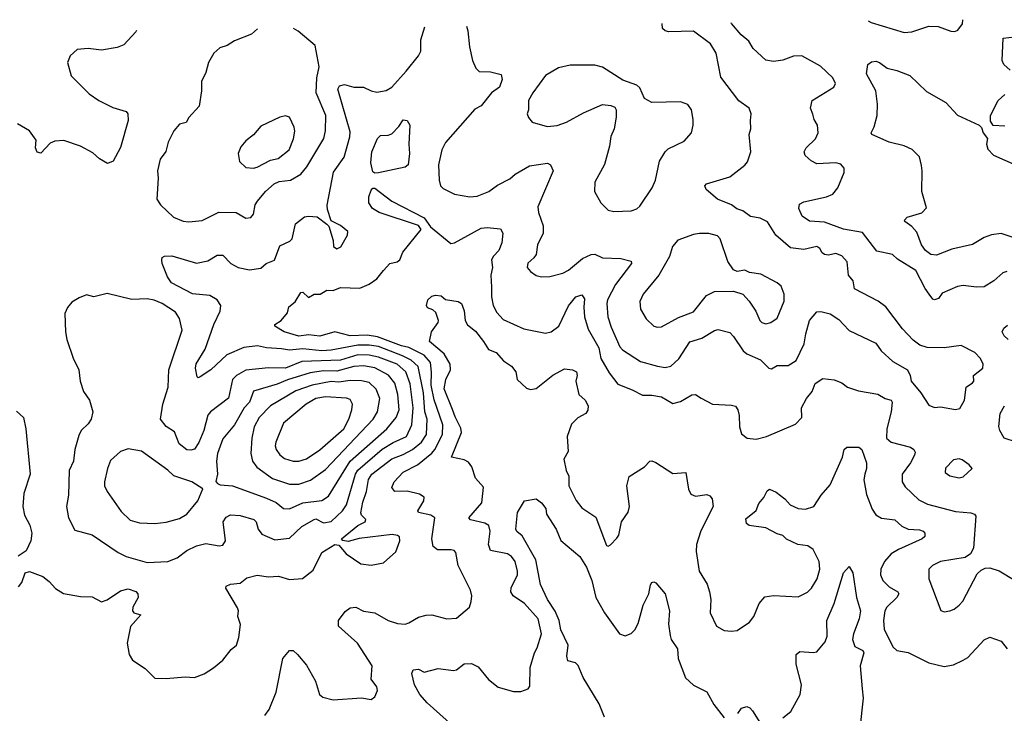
# Model space of a CAD drawing. Extents: x 1771496 to 1971148, y 471553 to 643630.
# Tile 554 of 656: x 1851924 to 1857112, y 639475 to 643131. Entities that reach past the tile are written whole.
import ezdxf

# ---------------------------------------------------------------- set-up
doc = ezdxf.new("R2010")
doc.units = 0

msp = doc.modelspace()

# ---------------------------------------------------------------- linework, layer by layer
at = {"layer": '0CON10XD'}
for points in [[(1851918.3, 640141.7), (1851935.8, 640164.2), (1851952.5, 640215), (1851975, 640223.3), (1852045, 640196), (1852079.8, 640169.8), (1852112.6, 640132.6), (1852155, 640106), (1852245, 640090.8), (1852305, 640090), (1852355, 640063.8), (1852385, 640073.8), (1852455, 640121.4), (1852495, 640130.8), (1852536.6, 640116.6), (1852546.2, 640105), (1852547.5, 640085), (1852520.5, 640035), (1852518.6, 640015), (1852525.6, 640005.6), (1852562.5, 639995), (1852506.9, 639933.1), (1852489.6, 639845), (1852500, 639785), (1852517.5, 639755), (1852585, 639711.2), (1852635, 639660), (1852695, 639658.1), (1852795, 639668.1), (1852845, 639664.2), (1852895, 639682.9), (1852945.8, 639715), (1852994.4, 639755.6), (1853037.6, 639812.4), (1853065.6, 639835), (1853078.6, 639875), (1853086.9, 639943.1), (1853073.1, 639985), (1853076.4, 640015), (1853072, 640032), (1853010, 640135), (1853012.5, 640145), (1853035, 640155.3), (1853085, 640161.8), (1853121.3, 640188.7), (1853175, 640203.8), (1853235, 640194.4), (1853287.8, 640197.8), (1853345, 640180), (1853414.4, 640185.6), (1853469.8, 640230.2), (1853515, 640323.3), (1853585, 640364.2), (1853605, 640361.2), (1853644.3, 640315), (1853722.2, 640262.3), (1853775, 640255.9), (1853840.9, 640269.1), (1853905, 640326.7), (1853926.5, 640385), (1853924.4, 640405), (1853915, 640412.5), (1853887, 640417), (1853712.8, 640397.2), (1853655, 640381.4), (1853626.2, 640386.2), (1853620, 640395), (1853705, 640464.6), (1853744.4, 640485), (1853747.1, 640497.1), (1853725, 640520), (1853722, 640532), (1853731.2, 640588.8), (1853751.7, 640645), (1853761.8, 640708.2), (1853779.7, 640735), (1853884.3, 640815.7), (1853945, 640838.7), (1853993.6, 640866.4), (1854041.4, 640905), (1854066.5, 640945), (1854071.7, 641025), (1854057.8, 641065), (1854052.1, 641165), (1854023, 641303), (1853985.9, 641335.9), (1853940.1, 641360.1), (1853815, 641407.6), (1853766.1, 641416.1), (1853705, 641415.4), (1853565, 641388.8), (1853515, 641385.1), (1853415.8, 641395.8), (1853345, 641389.4), (1853303.6, 641396.4), (1853225, 641401.7), (1853177.6, 641412.4), (1853105, 641402.8), (1853015, 641364), (1852931.4, 641285), (1852875, 641248), (1852865, 641243.8), (1852858.8, 641248.8), (1852850, 641295), (1852853.3, 641316.7), (1852900.9, 641395), (1852946.4, 641525), (1852980.4, 641595), (1852982.9, 641625), (1852965, 641654.4), (1852925, 641677.1), (1852835, 641686.2), (1852724.4, 641744.4), (1852702.7, 641775), (1852674.4, 641845), (1852672, 641865), (1852675, 641876.7), (1852687.5, 641885), (1852725, 641887.1), (1852855, 641847.7), (1852915, 641860), (1852965, 641890.6), (1852995, 641890), (1853036.1, 641846.1), (1853075.4, 641825.4), (1853135, 641812.5), (1853195, 641820.6), (1853222.9, 641845), (1853266.2, 641863.8), (1853295, 641938.9), (1853347.3, 641962.7), (1853359.6, 641975), (1853377.1, 642055), (1853425, 642091.1), (1853445, 642095.7), (1853491.7, 642091.7), (1853543, 642053), (1853552.5, 642042.5), (1853575, 641967.5), (1853578, 641935), (1853595, 641923.1), (1853616.1, 641933.9), (1853651.8, 641995), (1853653.3, 642015), (1853615, 642046.2), (1853565, 642070), (1853545, 642130), (1853544.1, 642154.1), (1853577.1, 642327.1), (1853634.1, 642405.9), (1853664.1, 642514.1), (1853665, 642538.8), (1853645, 642605.6), (1853600, 642765), (1853608.1, 642781.9), (1853635, 642789.5), (1853685, 642774.4), (1853735, 642775.4), (1853776.2, 642755), (1853805, 642748.5), (1853855, 642758.1), (1853885, 642775.7), (1853960.8, 642859.2), (1854025, 642940.8), (1854037.3, 642965), (1854036.7, 643025), (1854058.7, 643093.7)], [(1853177.1, 643082.2), (1853145, 643054.5), (1853055, 643020), (1853016.2, 642995), (1852977.8, 642982.2), (1852946.9, 642955), (1852917.8, 642905), (1852905, 642852.5), (1852882.5, 642805), (1852881.4, 642755), (1852868.8, 642675), (1852814.4, 642615), (1852800.5, 642589.5), (1852765, 642580), (1852735.6, 642545), (1852706.2, 642485), (1852693.8, 642436.2), (1852663.5, 642395), (1852649.4, 642335), (1852652.9, 642295), (1852646.2, 642185), (1852666.2, 642155), (1852735, 642090), (1852785, 642068.1), (1852815, 642064.6), (1852885, 642072.5), (1852973.2, 642116.8), (1853065, 642114), (1853115, 642084.3), (1853140.9, 642089.1), (1853156, 642105), (1853163.8, 642155), (1853176, 642175), (1853219.1, 642225), (1853265, 642266.2), (1853291.8, 642278.2), (1853351.2, 642285), (1853405, 642316.5), (1853437.3, 642355), (1853526.1, 642503.9), (1853534.7, 642545), (1853536.6, 642625), (1853485.9, 642745), (1853488.9, 642825), (1853502.1, 642882.1), (1853480.5, 642995), (1853390.3, 643070.3), (1853367, 643084.6)], [(1854277.3, 643096.5), (1854285, 643072.5), (1854293.2, 642986.8), (1854310.5, 642915), (1854327.1, 642875), (1854345, 642857.5), (1854405, 642855.7), (1854461.2, 642841.2), (1854466.7, 642815), (1854451.2, 642775), (1854410, 642745), (1854355, 642676.4), (1854321.5, 642658.5), (1854167.4, 642482.6), (1854148.9, 642445), (1854130, 642365), (1854133.3, 642285), (1854141.4, 642255), (1854155, 642241.4), (1854215, 642210.8), (1854295, 642198), (1854335, 642200.8), (1854395, 642225.6), (1854440.6, 642259.4), (1854507.2, 642292.8), (1854535, 642316.5), (1854609.9, 642360.1), (1854704.4, 642374.4), (1854721.2, 642365), (1854734.3, 642335), (1854654.4, 642145), (1854656.9, 642115), (1854682.5, 642045), (1854682.5, 642005), (1854653.1, 641945), (1854645, 641893.3), (1854633.8, 641875), (1854602, 641848), (1854598.6, 641825), (1854615, 641804.3), (1854645, 641782.9), (1854674, 641776), (1854716.7, 641776.7), (1854785, 641794.4), (1854815, 641811.1), (1854888.7, 641871.3), (1854935, 641893.8), (1854955, 641894.5), (1854995, 641875.5), (1855092, 641872), (1855145, 641857.5), (1855146.7, 641845), (1855063.5, 641735), (1855021.6, 641655), (1855016.8, 641635), (1855022.4, 641565), (1855040.3, 641509.7), (1855086.7, 641406.7), (1855100.1, 641390.1), (1855195, 641330), (1855285, 641304.5), (1855325, 641297.5), (1855355, 641305.6), (1855397.2, 641342.8), (1855455, 641433.3), (1855517.3, 641452.7), (1855585, 641493.1), (1855605, 641498.6), (1855665, 641481.4), (1855685, 641461.9), (1855735.6, 641385), (1855755, 641370.4), (1855827.4, 641337.4), (1855872, 641295), (1855885, 641290.8), (1855915, 641308.5), (1855972.4, 641307.6), (1856014.7, 641335.3), (1856058, 641422), (1856065.3, 641475), (1856085.3, 641544.7), (1856125, 641591.5), (1856145, 641593.6), (1856195, 641580), (1856239.9, 641549.9), (1856265, 641524.3), (1856295, 641493.5), (1856435, 641425.8), (1856463.8, 641385), (1856525, 641330), (1856601.2, 641285), (1856616, 641255), (1856621.2, 641225), (1856672.5, 641165), (1856715, 641100), (1856745, 641087.5), (1856775, 641090), (1856855, 641077.1), (1856878.1, 641081.9), (1856901.9, 641125), (1856911.9, 641195), (1856945, 641216.7), (1856951.2, 641225), (1856950, 641255), (1856998, 641295), (1857000, 641315), (1856985.8, 641345), (1856956.3, 641376.3), (1856885, 641414.3), (1856795, 641400.8), (1856705, 641403.1), (1856666.3, 641416.3), (1856631.8, 641441.8), (1856575, 641502), (1856487.5, 641617.5), (1856447.5, 641647.5), (1856322.9, 641712.9), (1856315.6, 641755), (1856290.6, 641785), (1856283.1, 641855), (1856255, 641885.6), (1856225, 641899.4), (1856185, 641890), (1856165, 641893.1), (1856152.1, 641902.1), (1856140.4, 641925), (1856125, 641934.7), (1856055, 641920.4), (1855985, 641929.1), (1855907.7, 641995), (1855864, 642065), (1855825, 642084.2), (1855775, 642093.1), (1855735, 642123.6), (1855703.3, 642133.3), (1855675, 642155.5), (1855600.8, 642185), (1855541.2, 642235), (1855533.8, 642255), (1855542.5, 642265), (1855665, 642302.5), (1855745.5, 642364.5), (1855758.7, 642381.3), (1855776.7, 642435), (1855767.8, 642525), (1855775.7, 642555), (1855775, 642600), (1855778, 642635), (1855768, 642665), (1855713, 642703), (1855618.6, 642828.6), (1855594, 642954), (1855563, 643003), (1855475, 643069.4), (1855345, 643067.3), (1855325, 643072.5), (1855311.4, 643085), (1855308.4, 643110)], [(1857125, 641802.9), (1857103.4, 641796.6), (1857056.1, 641753.9), (1857005, 641723.1), (1856965, 641720.5), (1856895, 641729.1), (1856865, 641723.8), (1856785, 641690), (1856765, 641662), (1856745, 641654.2), (1856735, 641658), (1856716.9, 641685), (1856694.7, 641714.7), (1856645, 641808.9), (1856549.2, 641869.2), (1856522.4, 641892.4), (1856440.2, 641910.2), (1856365, 642008.9), (1856265, 642026.8), (1856165, 642063.1), (1856085, 642068.2), (1856047.1, 642095), (1856028.8, 642135), (1856032.3, 642157.7), (1856055, 642171.2), (1856175, 642196.9), (1856209.1, 642210.9), (1856234, 642245), (1856268.8, 642325), (1856267.7, 642347.7), (1856250, 642370), (1856225, 642375.7), (1856125, 642371.1), (1856095, 642386.7), (1856062.2, 642415), (1856057.8, 642435), (1856067.5, 642455), (1856117.9, 642502.1), (1856131.4, 642535), (1856127.7, 642575), (1856109.6, 642605), (1856102.9, 642632.9), (1856090.8, 642665), (1856099.2, 642705), (1856214.2, 642775.8), (1856222, 642795), (1856208.6, 642825), (1856142.9, 642885), (1856045, 642940.7), (1856000.8, 642939.2), (1855945, 642918.1), (1855895, 642910), (1855855, 642918), (1855789.3, 642979.3), (1855765, 643017.5), (1855725, 643050), (1855675, 643111.4), (1855673.5, 643114.7)], [(1856395.2, 643124.1), (1856410, 643115), (1856585, 643063.1), (1856625, 643066.9), (1856715, 643096.9), (1856764.3, 643094.3), (1856830.3, 643070.3), (1856851.7, 643068.3), (1856866.7, 643075), (1856891.7, 643108.3), (1856893.1, 643130.6)], [(1852538.7, 643073.8), (1852535, 643066), (1852471.7, 642998.3), (1852436.8, 642983.2), (1852355, 642970), (1852285, 642978.5), (1852227, 642973), (1852189.5, 642940.5), (1852176, 642905), (1852194.3, 642835), (1852290.7, 642740.7), (1852341.2, 642705), (1852415, 642668.1), (1852485, 642646), (1852493.3, 642635), (1852495, 642600), (1852455, 642457.5), (1852416.7, 642385), (1852386.4, 642373.6), (1852345, 642397.5), (1852308.8, 642428.8), (1852244.7, 642464.7), (1852155.8, 642494.2), (1852109.2, 642490.8), (1852085, 642480), (1852035, 642427.5), (1852015, 642432), (1852006.9, 642455), (1852010.8, 642495), (1851975.5, 642545), (1851911.9, 642581.9)], [(1857142, 642865), (1857110, 642895), (1857100, 642915), (1857106.4, 643033.6), (1857165, 643040.6)], [(1855055, 642119.2), (1855145, 642124), (1855175.7, 642134.3), (1855191.2, 642148.8), (1855256.9, 642245), (1855274.4, 642285), (1855295.5, 642385), (1855325, 642434.2), (1855340.7, 642449.3), (1855425, 642490.8), (1855463.1, 642535), (1855473.1, 642575), (1855473.1, 642605), (1855464.3, 642655), (1855445, 642684), (1855405, 642698.6), (1855254.2, 642694.2), (1855216.1, 642716.1), (1855190.7, 642770.7), (1855176.1, 642786.1), (1855101.7, 642811.7), (1854995, 642880), (1854955, 642891.2), (1854825, 642890.8), (1854763, 642877), (1854695, 642836.9), (1854626.9, 642745), (1854605.6, 642704.4), (1854604.4, 642655.6), (1854597.5, 642635), (1854604.3, 642615), (1854625, 642591.4), (1854702.9, 642567.1), (1854755, 642572.2), (1854805, 642590.5), (1854895, 642640), (1854995, 642683.3), (1855039.3, 642679.3), (1855059.3, 642669.3), (1855066.7, 642655), (1855066.4, 642616.4), (1855055.6, 642555), (1855038.1, 642515), (1855031.4, 642465), (1855005, 642366.7), (1854954.3, 642275), (1854952, 642225), (1854986.2, 642165), (1855025, 642126), (1855055, 642119.2)], [(1857152.9, 641985), (1857095, 642004.6), (1857045, 641997.1), (1857005, 641982.5), (1856944.7, 641945.3), (1856835, 641921.8), (1856755, 641890), (1856725, 641893.8), (1856696.7, 641915), (1856675.6, 641945), (1856650.6, 642010.6), (1856625, 642040), (1856587, 642067), (1856586.7, 642075), (1856600.3, 642089.7), (1856677.9, 642112.1), (1856701.2, 642138.8), (1856678, 642225), (1856680, 642335), (1856675, 642362.5), (1856665, 642408.8), (1856626.4, 642446.4), (1856585, 642466.7), (1856505, 642485.7), (1856413.8, 642525), (1856411.2, 642535), (1856426.2, 642566.2), (1856441.4, 642625), (1856444, 642685), (1856434.4, 642755), (1856386.7, 642845), (1856392.5, 642895), (1856412.3, 642907.7), (1856435, 642912), (1856455, 642905.7), (1856495, 642874.4), (1856545, 642863.1), (1856615, 642837.1), (1856702.1, 642752.1), (1856804.4, 642695), (1856865, 642627.5), (1856980, 642575), (1856991.7, 642561.7), (1857000, 642535), (1857023.3, 642505), (1857018.8, 642475), (1857025, 642447.5), (1857055, 642416), (1857175, 642363.8)], [(1857115, 642568.8), (1857053.9, 642573.9), (1857040, 642595), (1857038.8, 642625), (1857078.8, 642705), (1857115, 642736.2)], [(1853155, 642347.5), (1853175, 642353.5), (1853245, 642390.5), (1853285, 642399.5), (1853344.5, 642445.5), (1853367, 642503), (1853373.1, 642543.1), (1853370, 642565), (1853345, 642617.5), (1853325, 642623.3), (1853295, 642617.5), (1853195, 642570), (1853156.4, 642523.6), (1853115, 642492.5), (1853089.1, 642460.9), (1853075.8, 642425), (1853082.7, 642382.7), (1853115, 642352), (1853155, 642347.5)], [(1853795, 642321.2), (1853785, 642328.8), (1853774.5, 642375.5), (1853778.6, 642435), (1853808.8, 642505), (1853825, 642521.2), (1853865, 642522.9), (1853885, 642530), (1853922.2, 642567.8), (1853945, 642602.5), (1853965, 642600), (1853978.8, 642575), (1853973.5, 642475), (1853978.5, 642425), (1853970.8, 642365), (1853955, 642354.3), (1853815, 642324), (1853795, 642321.2)], [(1853387.5, 639785), (1853435, 639730), (1853483.1, 639645), (1853504.3, 639574.3), (1853520.3, 639560.3), (1853575, 639546.9), (1853725, 639556.2), (1853775, 639547.5), (1853795, 639562.5), (1853809.2, 639595), (1853805.8, 639615), (1853775.7, 639655.7), (1853780.6, 639725), (1853703.8, 639845), (1853604.3, 639935), (1853604.4, 639965), (1853637.9, 640012.1), (1853665, 640032), (1853695, 640034), (1853735, 640014.5), (1853795, 640004.4), (1853865, 639964.4), (1853915, 639949.4), (1853955, 639945.6), (1853975, 639951.4), (1854025, 639982.2), (1854065, 639993.3), (1854095, 639994.4), (1854174.2, 639974.2), (1854225, 639977.5), (1854293.3, 640035), (1854302, 640065), (1854305.8, 640095), (1854299.2, 640125), (1854234.4, 640255), (1854222.1, 640322.1), (1854212.9, 640332.9), (1854197.5, 640337.5), (1854125, 640336.7), (1854102.7, 640355), (1854094.7, 640395), (1854111.4, 640505), (1854089.7, 640519.8), (1854025, 640534.4), (1854022.2, 640542.2), (1854052.9, 640595), (1854054.5, 640615), (1854030.6, 640630.6), (1853965, 640645.8), (1853901.2, 640645), (1853885.5, 640665), (1853896.7, 640695), (1853944.1, 640745.9), (1854020.5, 640785), (1854095, 640845.8), (1854110.5, 640865), (1854151, 640945), (1854153.1, 640995), (1854107.9, 641127.9), (1854091.8, 641205), (1854093.5, 641273.5), (1854088.1, 641325), (1854055, 641362.5), (1853973.7, 641403.7), (1853935, 641412.3), (1853809.2, 641459.2), (1853755, 641468.9), (1853664.9, 641464.9), (1853583.9, 641486.1), (1853505, 641463.3), (1853445, 641470), (1853395, 641462.1), (1853318.1, 641485), (1853268.8, 641515), (1853267.5, 641525), (1853301.4, 641545), (1853334.2, 641585), (1853342.5, 641617.5), (1853375, 641643.8), (1853405, 641692.9), (1853416, 641695), (1853445, 641665.8), (1853475, 641684.4), (1853507.5, 641685), (1853542.5, 641705), (1853575, 641703.3), (1853615, 641719.5), (1853716.2, 641716.2), (1853765, 641737.3), (1853805.4, 641765), (1853840.8, 641809.2), (1853873.6, 641846.4), (1853912.5, 641855), (1853927.5, 641865), (1853942.5, 641905), (1854040, 642025), (1854025.7, 642045.7), (1853817.5, 642115), (1853782.5, 642135), (1853764.3, 642165), (1853762.7, 642197.3), (1853775, 642232.5), (1853785, 642242.5), (1853795, 642242.5), (1853883.9, 642173.9), (1854055, 642086.7), (1854088.2, 642038.2), (1854195, 641951.9), (1854215, 641954.5), (1854355, 642032.9), (1854386.2, 642036.2), (1854457.9, 642027.9), (1854469.5, 642005), (1854464.6, 641955), (1854449.2, 641915), (1854420.5, 641885), (1854410, 641865), (1854414.5, 641825), (1854406.9, 641785), (1854410.5, 641720.5), (1854410.3, 641670.3), (1854417.8, 641625), (1854437.8, 641587.8), (1854471.4, 641551.4), (1854580.8, 641500.8), (1854695, 641478.1), (1854723.8, 641486.2), (1854763.8, 641516.2), (1854815, 641622.2), (1854855, 641670), (1854885, 641680.8), (1854899.6, 641659.6), (1854895.7, 641615), (1854900, 641565), (1854919.2, 641499.2), (1854975, 641402.2), (1854986.7, 641345), (1855029.1, 641269.1), (1855075, 641210), (1855150.9, 641180.9), (1855205, 641151.4), (1855255, 641152.3), (1855305, 641143.1), (1855365, 641108.1), (1855405, 641118.5), (1855465, 641154.2), (1855485, 641156.2), (1855515, 641136.2), (1855575, 641104.2), (1855675, 641100), (1855695, 641094), (1855708.1, 641075), (1855715.6, 641045), (1855717.5, 640985), (1855728, 640948), (1855757.5, 640925), (1855805, 640919.4), (1855858.8, 640935), (1856011.7, 640998.3), (1856045.8, 641035), (1856043.1, 641085), (1856070.4, 641135), (1856099.3, 641170.7), (1856115, 641213.5), (1856155, 641239.8), (1856215, 641232.3), (1856255, 641216.7), (1856285, 641193.5), (1856344.4, 641174.4), (1856445, 641157.8), (1856484.4, 641134.4), (1856515.8, 641125), (1856521.1, 641115), (1856516.6, 641063.4), (1856493.1, 640975), (1856491.5, 640925), (1856515, 640904.6), (1856617.2, 640877.3), (1856635.9, 640865.9), (1856642.4, 640852.4), (1856639.1, 640835), (1856617.1, 640795), (1856573.1, 640735), (1856573.5, 640695), (1856589.5, 640669.5), (1856660.9, 640600.9), (1856706.9, 640576.9), (1856855, 640538.2), (1856935, 640532.7), (1856955.3, 640525.3), (1856961.9, 640515), (1856948.9, 640345), (1856934.5, 640315.5), (1856905, 640295.7), (1856775, 640275.7), (1856733.8, 640255), (1856714, 640235), (1856714.2, 640185), (1856777, 640017), (1856795, 640010), (1856825, 640016.2), (1856847.5, 640025), (1856875, 640046.2), (1856892.7, 640067.3), (1856968.9, 640211.1), (1856990.3, 640229.7), (1857010.3, 640239.7), (1857035, 640242), (1857085, 640227.1), (1857160, 640180)], [(1855285, 641510), (1855305, 641512.9), (1855395, 641561.8), (1855475, 641590.9), (1855542.4, 641677.6), (1855585, 641698.8), (1855685, 641700.8), (1855735, 641684.2), (1855767.6, 641647.6), (1855801.9, 641595), (1855824.4, 641545), (1855835, 641534.5), (1855855, 641528.5), (1855881.2, 641535), (1855915, 641557.1), (1855952, 641648), (1855952.7, 641685), (1855936.3, 641726.4), (1855915, 641744.6), (1855829.2, 641789.2), (1855769.1, 641799.1), (1855745, 641810.8), (1855705, 641803.8), (1855685, 641813.3), (1855656, 641856), (1855614.6, 641975), (1855601.5, 641991.5), (1855555, 642003.2), (1855505, 642004.6), (1855475, 641998.5), (1855391.7, 641968.3), (1855364.4, 641935), (1855347, 641883), (1855290.8, 641785), (1855208.5, 641685), (1855191.8, 641645), (1855195.6, 641605), (1855224, 641554), (1855265, 641515.8), (1855285, 641510)], [(1852595, 640270.6), (1852705, 640274.6), (1852754, 640295), (1852805, 640333.5), (1852855, 640358.9), (1852905, 640370), (1852975, 640358), (1852995, 640361.2), (1853007.5, 640385), (1852995.6, 640485), (1853010.9, 640509.1), (1853035, 640521.2), (1853085, 640517.9), (1853157.1, 640497.1), (1853169.1, 640485), (1853180.8, 640445), (1853199.1, 640419.1), (1853268.8, 640388.8), (1853345, 640398.2), (1853410.4, 640459.6), (1853475, 640497.3), (1853485, 640500), (1853525, 640478.5), (1853565, 640486.2), (1853625, 640542.3), (1853646.3, 640573.7), (1853692.9, 640735), (1853705, 640756.7), (1853833.3, 640866.6), (1853891.8, 640901.8), (1853961.3, 640935), (1853989.4, 640995), (1853996.7, 641085), (1853981.9, 641211.9), (1853959.1, 641275), (1853913.2, 641315), (1853815, 641353.1), (1853765, 641363.5), (1853705, 641363.7), (1853615, 641335.8), (1853409.9, 641330.1), (1853324.8, 641294.8), (1853235, 641296.5), (1853115, 641283.9), (1853065.5, 641255), (1853045.4, 641235), (1853023.2, 641136.8), (1852929.6, 641065), (1852915, 641047.1), (1852893.3, 640965), (1852868.1, 640901.9), (1852845, 640868.1), (1852825, 640861.5), (1852804, 640864), (1852764.4, 640895), (1852739.1, 640959.1), (1852695, 640987.1), (1852666.5, 641025), (1852678.7, 641105), (1852705.3, 641195), (1852708.9, 641285), (1852780.4, 641495), (1852765, 641556.2), (1852745, 641590), (1852674.6, 641634.6), (1852632.6, 641652.6), (1852595, 641659.4), (1852515, 641656.9), (1852385, 641688), (1852315, 641670), (1852275, 641680), (1852237.5, 641665), (1852198.3, 641641.7), (1852175, 641613.3), (1852162, 641582), (1852164.4, 641485), (1852171.9, 641445), (1852205, 641347.5), (1852235.7, 641285), (1852241.9, 641225), (1852260.7, 641170.7), (1852291.4, 641125), (1852310, 641065), (1852300, 641025), (1852285, 641001.2), (1852247.5, 640965), (1852235, 640938.8), (1852214.5, 640865), (1852207.3, 640805), (1852184.5, 640755), (1852181.2, 640625), (1852170.5, 640565), (1852181.8, 640505), (1852215, 640440.8), (1852305, 640415.7), (1852443, 640323), (1852485, 640302.2), (1852595, 640270.6)], [(1854205, 639411.2), (1854070.2, 639530.2), (1854032.2, 639575), (1854004.4, 639625), (1853990.8, 639685), (1853997.5, 639705), (1854025, 639708.1), (1854055, 639692.5), (1854129.1, 639710.9), (1854208.8, 639701.2), (1854225.7, 639704.3), (1854265, 639735.7), (1854305, 639738.6), (1854340.3, 639720.3), (1854393.4, 639653.4), (1854445, 639613.1), (1854525, 639590), (1854565, 639590.8), (1854602.5, 639605), (1854611.7, 639618.3), (1854613.7, 639716.3), (1854635.7, 639795), (1854650.2, 639819.8), (1854673.3, 639895), (1854655, 639973.8), (1854583.5, 640055), (1854524.3, 640094.3), (1854512, 640115), (1854512.9, 640137.1), (1854546.5, 640205), (1854547.3, 640225), (1854534.5, 640275), (1854515, 640301.1), (1854495, 640315.4), (1854405, 640332.9), (1854393.6, 640365), (1854403.5, 640435), (1854395.6, 640465), (1854375, 640477.5), (1854300, 640495), (1854290, 640505), (1854359.6, 640585), (1854367.7, 640667.7), (1854326.4, 640715), (1854305.7, 640775), (1854288.8, 640798.8), (1854265, 640811.2), (1854198.8, 640825), (1854251.8, 640955), (1854248.1, 640978.1), (1854217.7, 641037.7), (1854205, 641077.1), (1854160.3, 641185), (1854169.5, 641235), (1854193.1, 641285), (1854192.5, 641315), (1854159.7, 641369.7), (1854082.5, 641435), (1854093.3, 641485), (1854129.2, 641535), (1854130, 641545), (1854116.8, 641586.8), (1854100.9, 641600.9), (1854072.5, 641612.5), (1854066.7, 641625), (1854074, 641655), (1854095, 641673.3), (1854115, 641678.8), (1854143.9, 641676.1), (1854166.6, 641656.6), (1854235, 641646), (1854252.5, 641635), (1854265.6, 641595.6), (1854271.5, 641545), (1854283.5, 641523.5), (1854325, 641488.5), (1854368.2, 641435), (1854393.2, 641393.2), (1854435, 641377.5), (1854472.8, 641332.8), (1854514.5, 641304.5), (1854538, 641275), (1854545, 641234.2), (1854595, 641188.1), (1854615, 641182.2), (1854645, 641187.8), (1854733.1, 641256.9), (1854795, 641290), (1854836.7, 641285), (1854858, 641275), (1854862, 641255), (1854854.5, 641225), (1854870, 641155), (1854904, 641125), (1854919.2, 641095), (1854917.3, 641072.7), (1854906.2, 641055), (1854865, 641032), (1854831.2, 640998.8), (1854809.4, 640935), (1854814.2, 640855), (1854791.2, 640815), (1854802.5, 640755), (1854817.1, 640725), (1854816.7, 640675), (1854856.8, 640596.8), (1854885, 640558), (1854959.7, 640509.7), (1855015, 640360), (1855025, 640356.2), (1855037.3, 640362.7), (1855070.7, 640399.3), (1855080, 640415), (1855094.2, 640485), (1855130.6, 640535), (1855136.4, 640565), (1855123.6, 640675), (1855135, 640723.3), (1855216.5, 640773.5), (1855245, 640803.8), (1855255, 640806), (1855275, 640797.5), (1855365, 640739.2), (1855433.6, 640743.6), (1855447.3, 640657.3), (1855460.3, 640630.3), (1855485, 640619.2), (1855545, 640629.2), (1855561.2, 640621.2), (1855572, 640605), (1855577.5, 640565), (1855512.6, 640437.4), (1855490, 640365), (1855488.3, 640328.3), (1855504.5, 640224.5), (1855545.4, 640155.4), (1855558.6, 640115), (1855565.6, 640075), (1855562.9, 640005), (1855596, 639935), (1855635, 639912.5), (1855675, 639908), (1855705, 639912), (1855770, 639955), (1855792, 639985), (1855820, 640055), (1855850.9, 640089.1), (1855895, 640096.9), (1856025, 640088.9), (1856075.3, 640114.7), (1856095.5, 640135), (1856126.5, 640185), (1856140, 640235), (1856137.3, 640275), (1856105, 640338.5), (1856077.5, 640357.5), (1856024.2, 640364.2), (1855964, 640394), (1855945, 640412.2), (1855915, 640421.1), (1855855, 640452.2), (1855767.5, 640465), (1855753.3, 640475), (1855750.5, 640499.5), (1855805, 640543.8), (1855818.8, 640581.2), (1855845, 640613.3), (1855862.7, 640647.3), (1855875, 640656), (1855910.3, 640640.3), (1855956.2, 640605), (1855983.4, 640573.4), (1856025, 640554.3), (1856065, 640550.8), (1856107.5, 640565), (1856147.5, 640625), (1856195, 640678.8), (1856259.2, 640825), (1856268, 640865), (1856282.3, 640877.7), (1856345, 640878), (1856362, 640865), (1856385.5, 640795), (1856385.4, 640765), (1856376.6, 640735), (1856371.8, 640705), (1856385, 640628.8), (1856415, 640551.2), (1856435, 640520.8), (1856465, 640503.3), (1856534.5, 640494.5), (1856571.2, 640461.2), (1856605, 640446.2), (1856665, 640443.1), (1856685, 640435.6), (1856692.9, 640425), (1856692.5, 640407.5), (1856680, 640395), (1856555, 640339.2), (1856515.6, 640315), (1856480, 640275), (1856461.5, 640235), (1856460, 640205), (1856471.5, 640175), (1856505, 640142.7), (1856551.4, 640115), (1856556.5, 640105), (1856545.5, 640085), (1856492.8, 640035), (1856482.9, 640015), (1856474.7, 639965), (1856478.9, 639918.9), (1856525, 639826), (1856545, 639806.9), (1856605, 639795.4), (1856715, 639741.4), (1856795, 639722), (1856845, 639730.8), (1856895, 639755.7), (1856919.8, 639770.2), (1857005, 639862.5), (1857035, 639876.2), (1857095, 639856.2), (1857126.2, 639815)], [(1857132.5, 641445), (1857111.2, 641465), (1857101.2, 641485), (1857108.8, 641505), (1857128.9, 641521.1)], [(1853345, 640552.7), (1853415.2, 640584.8), (1853515, 640596.9), (1853550.8, 640619.2), (1853664.4, 640805), (1853858.2, 640975), (1853908, 641035), (1853923.6, 641075), (1853916.1, 641155), (1853900, 641215), (1853867.8, 641257.8), (1853795, 641295.5), (1853735, 641306.5), (1853685, 641302.6), (1853595, 641278.7), (1853525, 641280.3), (1853455, 641268.9), (1853335, 641233), (1853279.7, 641210.3), (1853155, 641172.7), (1853135.4, 641114.6), (1853106.8, 641085), (1853055, 640995.4), (1852995, 640922.5), (1852965.4, 640845), (1852961.3, 640805), (1852965.6, 640735), (1852957.7, 640697.7), (1852965.7, 640685.7), (1852979.4, 640679.4), (1853045.5, 640674.5), (1853225, 640609.8), (1853275, 640586.6), (1853314.1, 640554.1), (1853345, 640552.7)], [(1853345, 640682.5), (1853395, 640682.8), (1853455.3, 640704.7), (1853535, 640760), (1853786.5, 641025), (1853808.6, 641065), (1853821.9, 641135), (1853802.8, 641182.8), (1853765, 641218.3), (1853725, 641227.3), (1853665, 641228.7), (1853605, 641220.1), (1853565, 641224.2), (1853465, 641205.2), (1853379.6, 641175), (1853245, 641095.4), (1853186.1, 641033.9), (1853159.6, 640985), (1853146.8, 640925), (1853142.5, 640845), (1853150.5, 640805), (1853173.3, 640773.3), (1853255, 640712.9), (1853345, 640682.5)], [(1853395, 640803.7), (1853435, 640816.5), (1853505, 640864.7), (1853630.9, 640975), (1853658.8, 641025), (1853674.5, 641074.5), (1853677.3, 641105), (1853665, 641128.5), (1853645.9, 641135.9), (1853535, 641143.8), (1853485, 641134.7), (1853433.8, 641105), (1853314.6, 641005), (1853273.8, 640905), (1853270, 640885), (1853274.6, 640865), (1853295, 640836.9), (1853318.8, 640818.8), (1853365, 640804.1), (1853395, 640803.7)], [(1851907.3, 641067.3), (1851944.1, 641034.1), (1851955.7, 640975), (1851979.4, 640735), (1851946.2, 640633.8), (1851940.3, 640565), (1851949.1, 640519.1), (1851976.8, 640466.8), (1851987.5, 640425), (1851981.8, 640385), (1851957.7, 640332.3), (1851915, 640303.3)], [(1857175.4, 640904.6), (1857111.9, 640925), (1857087.9, 640965), (1857082.6, 640987.4), (1857090.4, 641055), (1857112.5, 641095)], [(1852635, 640475.5), (1852695, 640483.3), (1852765, 640501.5), (1852805, 640525.6), (1852862.2, 640595), (1852888.8, 640658.8), (1852831.2, 640695), (1852736.3, 640726.3), (1852705, 640757.1), (1852565, 640856.9), (1852495, 640870), (1852454.2, 640855), (1852402.7, 640807.3), (1852385.6, 640765), (1852371.5, 640695), (1852371.5, 640675), (1852385, 640644.2), (1852458.3, 640538.3), (1852505, 640493.5), (1852555, 640478.6), (1852635, 640475.5)], [(1856875, 640716), (1856895, 640721.2), (1856942.5, 640765), (1856927.5, 640785), (1856890.7, 640810.7), (1856875, 640816.2), (1856845, 640811.2), (1856802.8, 640767.2), (1856800, 640745), (1856825, 640726.9), (1856875, 640716)], [(1855005.4, 639455), (1854977.4, 639525), (1854892.7, 639665), (1854866.8, 639726.8), (1854851.7, 639741.7), (1854811.4, 639751.4), (1854807.1, 639777.1), (1854813.9, 639835), (1854774.8, 639915), (1854766.1, 639965), (1854745, 640013.3), (1854705.3, 640075), (1854668.5, 640155), (1854642.7, 640285), (1854571.1, 640411.1), (1854543.1, 640433.1), (1854537.8, 640445), (1854546.8, 640533.2), (1854584.5, 640595.5), (1854645, 640606.2), (1854673.8, 640585), (1854696.2, 640555), (1854699.2, 640525), (1854751.1, 640445), (1854775, 640386), (1854875, 640301.1), (1854911.2, 640245), (1854938.9, 640175), (1854960.4, 640085), (1855005, 640004.4), (1855085, 639894.2), (1855115, 639884.3), (1855145, 639895.7), (1855164.4, 639915), (1855181.9, 639948.1), (1855209.2, 640045), (1855238.9, 640105), (1855247.4, 640152.6), (1855255, 640164), (1855265, 640168), (1855275, 640163.8), (1855325.7, 640105), (1855347.3, 640015), (1855342.9, 639945), (1855350.6, 639885), (1855357.1, 639865), (1855390.6, 639815), (1855394.3, 639765), (1855432.1, 639662.1), (1855475, 639624.2), (1855545, 639589.2), (1855582.2, 639522.2), (1855635, 639452.5)], [(1855945, 639452.5), (1855986.9, 639485), (1856037.1, 639575), (1856043.8, 639625), (1856015.6, 639734.4), (1856016, 639785), (1856035, 639802), (1856105, 639795.7), (1856125, 639800), (1856168.4, 639851.6), (1856178.4, 639881.6), (1856176.7, 639965), (1856215, 640053.8), (1856264.5, 640215), (1856295, 640250), (1856313.3, 640215), (1856333.3, 640085), (1856354.4, 640015), (1856347.1, 639972.9), (1856317.3, 639895), (1856312.3, 639865), (1856325, 639828.1), (1856366.8, 639806.8), (1856372.5, 639795), (1856352, 639725), (1856363.6, 639605), (1856369.1, 639555), (1856350, 639395)], [(1853215.7, 639464.3), (1853238, 639495), (1853275, 639587.5), (1853310, 639765), (1853345, 639806.7), (1853365, 639806.2), (1853387.5, 639785)], [(1855707.5, 639475), (1855727.6, 639502.4), (1855755, 639511.4), (1855771.2, 639505), (1855785, 639488.8), (1855845, 639394)]]:
    msp.add_lwpolyline(points, dxfattribs=at)

doc.saveas('drawing.dxf')
